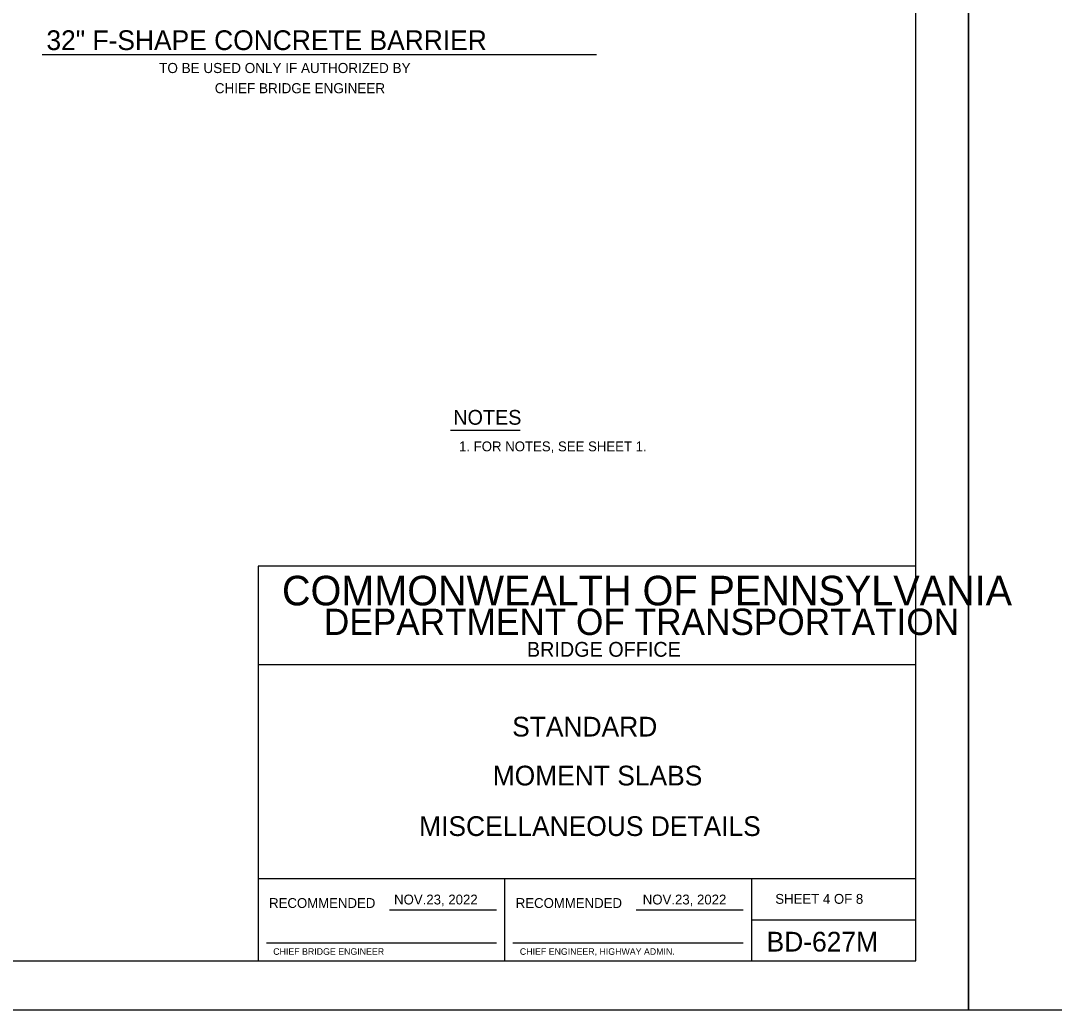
# Model space of a CAD drawing. Extents: x 638167 to 640248, y 296544 to 298920.
# Drawn here: x 638719.6 to 639033.9, y 296544.5 to 296845.4 of the extents above; entities that cross this region are included whole.
import ezdxf

# ---------------------------------------------------------------- set-up
doc = ezdxf.new("R2010")
doc.units = 0
for name, color, linetype in [('1', 7, 'Continuous'), ('2', 7, 'Continuous'), ('PLT-BNDY', 7, 'Continuous'), ('SIGNATORY TITLES', 7, 'Continuous')]:
    doc.layers.add(name, color=color, linetype=linetype)

msp = doc.modelspace()

# ---------------------------------------------------------------- linework, layer by layer
at = {"layer": '1'}
for p, q in [((638991.78, 296559.48), (638991.78, 297123.48)), ((638726.11, 296835.1), (638894.68, 296835.1)), ((638850.23, 296720.91), (638871.47, 296720.91)), ((638991.78, 296679.48), (638791.78, 296679.48)), ((638791.78, 296679.48), (638791.78, 296559.48)), ((638991.78, 296559.48), (638991.78, 296679.48)), ((638991.78, 296649.48), (638791.78, 296649.48)), ((638991.78, 296584.48), (638791.78, 296584.48)), ((638866.78, 296559.48), (638866.78, 296584.48)), ((638941.78, 296584.48), (638941.78, 296559.48)), ((638941.78, 296571.98), (638991.78, 296571.98)), ((638794.28, 296564.98), (638864.28, 296564.98)), ((638869.28, 296564.98), (638939.28, 296564.98)), ((638205.78, 296559.48), (638991.78, 296559.48)), ((638791.78, 296559.48), (638991.78, 296559.48))]:
    msp.add_line(p, q, dxfattribs=at)
at = {"layer": '2'}
for p, q in [((638831.75, 296574.98), (638864.28, 296574.98)), ((638906.75, 296574.98), (638939.28, 296574.98))]:
    msp.add_line(p, q, dxfattribs=at)
at = {"layer": 'PLT-BNDY'}
for points in [[(638166.78, 297138.48), (639007.78, 297138.48), (639007.78, 296544.48), (638166.78, 296544.48)], [(639007.78, 297138.48), (639848.78, 297138.48), (639848.78, 296544.48), (639007.78, 296544.48)]]:
    msp.add_lwpolyline(points, close=True, dxfattribs=at)

# ---------------------------------------------------------------- texts
at = {"layer": '1'}
for s, height, p in [('32" F-SHAPE CONCRETE BARRIER', 6, (638727.4, 296836.44)), ('TO BE USED ONLY IF AUTHORIZED BY', 3.072, (638761.68, 296829.45)), ('CHIEF BRIDGE ENGINEER', 3.072, (638778.59, 296823.31)), ('NOTES', 4.5, (638851.12, 296722.52)), ('1. FOR NOTES, SEE SHEET 1.', 3, (638852.87, 296714.44)), ('COMMONWEALTH OF PENNSYLVANIA', 9, (638799.03, 296667.6)), ('DEPARTMENT OF TRANSPORTATION', 8.0002, (638811.78, 296658.6)), ('BRIDGE OFFICE', 4.5, (638873.52, 296651.98)), ('STANDARD', 6, (638869.03, 296627.73)), ('MOMENT SLABS', 6.0001, (638863.11, 296612.85)), ('MISCELLANEOUS DETAILS', 6.0001, (638840.74, 296597.48)), ('SHEET 4 OF 8', 3, (638949.04, 296576.86)), ('RECOMMENDED', 3, (638795.11, 296575.6)), ('RECOMMENDED', 3, (638870.12, 296575.6)), ('BD-627M', 6, (638946.41, 296562.35))]:
    msp.add_text(s, height=height, dxfattribs=at).set_placement(p)
at = {"layer": 'SIGNATORY TITLES'}
for s, height, p in [('NOV.23, 2022', 3, (638833.12, 296576.66)), ('NOV.23, 2022', 3, (638908.74, 296576.66)), ('CHIEF BRIDGE ENGINEER', 2, (638796.37, 296561.35)), ('CHIEF ENGINEER, HIGHWAY ADMIN.', 2, (638871.37, 296561.35))]:
    msp.add_text(s, height=height, dxfattribs=at).set_placement(p)

doc.saveas('drawing.dxf')
